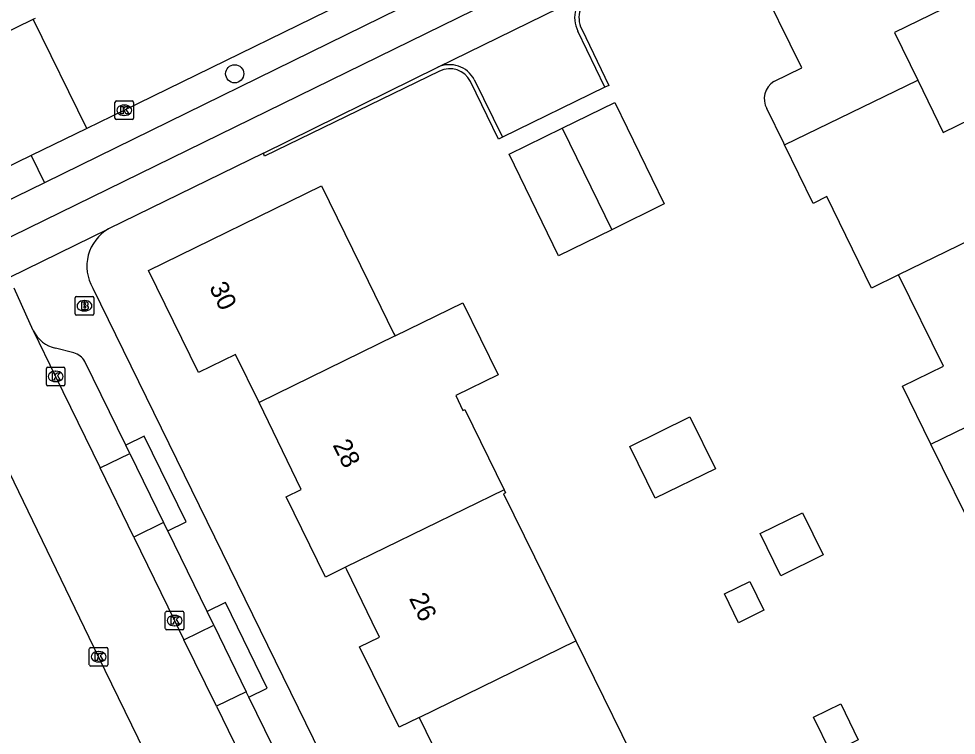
# Model space of a CAD drawing. Extents: x 160457 to 162082, y 388340 to 389736.
# Drawn here: x 160699.9 to 160750.4, y 388767.7 to 388806.3 of the extents above; entities that cross this region are included whole.
import ezdxf

# ---------------------------------------------------------------- set-up
doc = ezdxf.new("R2010")
doc.units = 0
for name, color, linetype in [('IMGEO_Boom', 7, 'Continuous'), ('IMGEO_Brandkraan', 7, 'Continuous'), ('IMGEO_Fietspad_open', 7, 'Continuous'), ('IMGEO_Kolk', 7, 'Continuous'), ('IMGEO_Muur', 7, 'Continuous'), ('IMGEO_Pand', 7, 'Continuous'), ('IMGEO_Pand_nummerreeks', 7, 'Continuous'), ('IMGEO_Parkeervlak_open', 7, 'Continuous'), ('IMGEO_Rijbaan_lokaal_gesloten', 7, 'Continuous'), ('IMGEO_Verkeerseiland_open', 7, 'Continuous'), ('IMGEO_Voetpad_open', 7, 'Continuous')]:
    doc.layers.add(name, color=color, linetype=linetype)

msp = doc.modelspace()

# ---------------------------------------------------------------- linework, layer by layer
at = {"layer": 'IMGEO_Boom'}
msp.add_circle((160711.554, 388803.309), 0.489, dxfattribs=at)
at = {"layer": 'IMGEO_Brandkraan'}
for p, q in [((160703.041, 388791.328), (160703.893, 388791.328)), ((160702.966, 388790.402), (160702.966, 388791.254)), ((160703.454, 388791.108), (160703.479, 388791.108)), ((160703.967, 388791.254), (160703.967, 388790.402)), ((160703.893, 388790.328), (160703.041, 388790.328)), ((160703.477, 388790.548), (160703.452, 388790.548))]:
    msp.add_line(p, q, dxfattribs=at)
for points in [[(160703.041, 388791.328), (160703.893, 388791.328)], [(160702.966, 388790.402), (160702.966, 388791.254)], [(160703.314, 388791.028), (160703.314, 388790.628), (160703.527, 388790.628)], [(160703.545, 388791.028), (160703.314, 388791.028)], [(160703.493, 388790.947), (160703.439, 388790.947), (160703.439, 388790.871)], [(160703.439, 388790.871), (160703.492, 388790.871)], [(160703.501, 388790.795), (160703.439, 388790.795), (160703.439, 388790.714)], [(160703.967, 388791.254), (160703.967, 388790.402)], [(160703.893, 388790.328), (160703.041, 388790.328)], [(160703.439, 388790.714), (160703.501, 388790.714)]]:
    msp.add_lwpolyline(points, dxfattribs=at)
for centre, radius, start, end in [((160703.043, 388791.252), 0.0765, 91.552, 178.448), ((160703.043, 388791.252), 0.0765, 91.552, 178.448), ((160703.891, 388791.252), 0.0765, 1.552, 88.448), ((160703.891, 388791.252), 0.0765, 1.552, 88.448), ((160703.494, 388790.909), 0.0379, 267.8285, 90.9355), ((160703.502, 388790.754), 0.0404, 269.8759, 90.5077), ((160703.549, 388790.883), 0.145, 59.4692, 91.5367), ((160703.574, 388790.93), 0.0922, 285.5137, 58.1501), ((160703.579, 388790.738), 0.105, 301.3115, 78.989), ((160703.043, 388790.404), 0.0765, 181.552, 268.448), ((160703.043, 388790.404), 0.0765, 181.552, 268.448), ((160703.533, 388790.879), 0.251, 268.6676, 293.5347), ((160703.891, 388790.404), 0.0765, 271.552, 358.448), ((160703.891, 388790.404), 0.0765, 271.552, 358.448)]:
    msp.add_arc(centre, radius, start, end, dxfattribs=at)
for centre, major_axis, ratio, start_param, end_param in [((160703.453, 388790.828), (-0.387, 0.002), 0.722429, 4.712389, 7.853982), ((160703.478, 388790.828), (-0.39, 0.002), 0.717154, 1.570796, 4.712389)]:
    msp.add_ellipse(centre, major_axis=major_axis, ratio=ratio, start_param=start_param, end_param=end_param, dxfattribs=at)
at = {"layer": 'IMGEO_Fietspad_open'}
for points in [[(160694.449, 388792.087), (160749.247, 388818.903), (160815.775, 388851.461)], [(160721.36, 388807.285), (160701.311, 388797.443)], [(160701.311, 388797.443), (160693.649, 388793.713)]]:
    msp.add_lwpolyline(points, dxfattribs=at)
at = {"layer": 'IMGEO_Kolk'}
for p, q in [((160705.107, 388800.92), (160705.107, 388801.772)), ((160705.182, 388801.846), (160706.034, 388801.846)), ((160705.595, 388801.626), (160705.62, 388801.626)), ((160706.108, 388801.772), (160706.108, 388800.92)), ((160705.618, 388801.066), (160705.593, 388801.066)), ((160706.034, 388800.846), (160705.182, 388800.846)), ((160701.416, 388786.6), (160701.416, 388787.452)), ((160701.491, 388787.526), (160702.343, 388787.526)), ((160701.904, 388787.306), (160701.929, 388787.306)), ((160702.417, 388787.452), (160702.417, 388786.6)), ((160701.927, 388786.746), (160701.902, 388786.746)), ((160702.343, 388786.526), (160701.491, 388786.526)), ((160707.818, 388773.467), (160707.818, 388774.319)), ((160707.893, 388774.393), (160708.745, 388774.393)), ((160708.306, 388774.173), (160708.331, 388774.173)), ((160708.819, 388774.319), (160708.819, 388773.467)), ((160708.745, 388773.393), (160707.893, 388773.393)), ((160708.329, 388773.613), (160708.304, 388773.613)), ((160703.728, 388771.52), (160703.728, 388772.372)), ((160703.803, 388772.446), (160704.655, 388772.446)), ((160704.216, 388772.226), (160704.241, 388772.226)), ((160704.729, 388772.372), (160704.729, 388771.52)), ((160704.239, 388771.666), (160704.214, 388771.666)), ((160704.655, 388771.446), (160703.803, 388771.446))]:
    msp.add_line(p, q, dxfattribs=at)
for points in [[(160705.107, 388800.92), (160705.107, 388801.772)], [(160705.182, 388801.846), (160706.034, 388801.846)], [(160705.428, 388801.546), (160705.551, 388801.546), (160705.551, 388801.395), (160705.681, 388801.546), (160705.845, 388801.546), (160705.699, 388801.395), (160705.852, 388801.146), (160705.7, 388801.146), (160705.615, 388801.31), (160705.551, 388801.243), (160705.551, 388801.146), (160705.428, 388801.146), (160705.428, 388801.546)], [(160706.108, 388801.772), (160706.108, 388800.92)], [(160706.034, 388800.846), (160705.182, 388800.846)], [(160701.416, 388786.6), (160701.416, 388787.452)], [(160701.491, 388787.526), (160702.343, 388787.526)], [(160702.417, 388787.452), (160702.417, 388786.6)], [(160701.737, 388787.226), (160701.86, 388787.226), (160701.86, 388787.075), (160701.99, 388787.226), (160702.154, 388787.226), (160702.008, 388787.075), (160702.161, 388786.826), (160702.009, 388786.826), (160701.924, 388786.99), (160701.86, 388786.923), (160701.86, 388786.826), (160701.737, 388786.826), (160701.737, 388787.226)], [(160702.343, 388786.526), (160701.491, 388786.526)], [(160707.818, 388773.467), (160707.818, 388774.319)], [(160707.893, 388774.393), (160708.745, 388774.393)], [(160708.819, 388774.319), (160708.819, 388773.467)], [(160708.139, 388774.093), (160708.262, 388774.093), (160708.262, 388773.942), (160708.392, 388774.093), (160708.556, 388774.093), (160708.41, 388773.942), (160708.563, 388773.693), (160708.411, 388773.693), (160708.326, 388773.857), (160708.262, 388773.79), (160708.262, 388773.693), (160708.139, 388773.693), (160708.139, 388774.093)], [(160708.745, 388773.393), (160707.893, 388773.393)], [(160703.728, 388771.52), (160703.728, 388772.372)], [(160703.803, 388772.446), (160704.655, 388772.446)], [(160704.049, 388772.146), (160704.172, 388772.146), (160704.172, 388771.995), (160704.302, 388772.146), (160704.466, 388772.146), (160704.32, 388771.995), (160704.473, 388771.746), (160704.321, 388771.746), (160704.236, 388771.91), (160704.172, 388771.843), (160704.172, 388771.746), (160704.049, 388771.746), (160704.049, 388772.146)], [(160704.729, 388772.372), (160704.729, 388771.52)], [(160704.655, 388771.446), (160703.803, 388771.446)]]:
    msp.add_lwpolyline(points, dxfattribs=at)
for centre, start, end in [((160705.184, 388801.77), 91.552, 178.448), ((160705.184, 388801.77), 91.552, 178.448), ((160706.032, 388801.77), 1.552, 88.448), ((160706.032, 388801.77), 1.552, 88.448), ((160705.184, 388800.922), 181.552, 268.448), ((160705.184, 388800.922), 181.552, 268.448), ((160706.032, 388800.922), 271.552, 358.448), ((160706.032, 388800.922), 271.552, 358.448), ((160701.493, 388787.45), 91.552, 178.448), ((160701.493, 388787.45), 91.552, 178.448), ((160702.341, 388787.45), 1.552, 88.448), ((160702.341, 388787.45), 1.552, 88.448), ((160701.493, 388786.602), 181.552, 268.448), ((160701.493, 388786.602), 181.552, 268.448), ((160702.341, 388786.602), 271.552, 358.448), ((160702.341, 388786.602), 271.552, 358.448), ((160707.895, 388774.317), 91.552, 178.448), ((160707.895, 388774.317), 91.552, 178.448), ((160708.743, 388774.317), 1.552, 88.448), ((160708.743, 388774.317), 1.552, 88.448), ((160707.895, 388773.469), 181.552, 268.448), ((160707.895, 388773.469), 181.552, 268.448), ((160708.743, 388773.469), 271.552, 358.448), ((160708.743, 388773.469), 271.552, 358.448), ((160703.805, 388772.37), 91.552, 178.448), ((160703.805, 388772.37), 91.552, 178.448), ((160704.653, 388772.37), 1.552, 88.448), ((160704.653, 388772.37), 1.552, 88.448), ((160703.805, 388771.522), 181.552, 268.448), ((160703.805, 388771.522), 181.552, 268.448), ((160704.653, 388771.522), 271.552, 358.448), ((160704.653, 388771.522), 271.552, 358.448)]:
    msp.add_arc(centre, 0.0765, start, end, dxfattribs=at)
for centre, major_axis, ratio, start_param, end_param in [((160705.594, 388801.346), (-0.387, 0.002), 0.722429, 4.712389, 7.853982), ((160705.619, 388801.346), (-0.39, 0.002), 0.717154, 1.570796, 4.712389), ((160701.903, 388787.026), (-0.387, 0.002), 0.722429, 4.712389, 7.853982), ((160701.928, 388787.026), (-0.39, 0.002), 0.717154, 1.570796, 4.712389), ((160708.305, 388773.893), (-0.387, 0.002), 0.722429, 4.712389, 7.853982), ((160708.33, 388773.893), (-0.39, 0.002), 0.717154, 1.570796, 4.712389), ((160704.215, 388771.946), (-0.387, 0.002), 0.722429, 4.712389, 7.853982), ((160704.24, 388771.946), (-0.39, 0.002), 0.717154, 1.570796, 4.712389)]:
    msp.add_ellipse(centre, major_axis=major_axis, ratio=ratio, start_param=start_param, end_param=end_param, dxfattribs=at)
at = {"layer": 'IMGEO_Muur'}
for points in [[(160731.478, 388802.588), (160730.022, 388805.61)], [(160730.227, 388805.717), (160731.686, 388802.688), (160731.478, 388802.588)], [(160713.096, 388799.04), (160722.48, 388803.659)], [(160722.579, 388803.451), (160713.158, 388798.869), (160713.096, 388799.04)], [(160725.96, 388799.894), (160725.752, 388799.792), (160724.235, 388802.894)], [(160724.442, 388802.997), (160725.96, 388799.894)]]:
    msp.add_lwpolyline(points, dxfattribs=at)
for centre, radius, start, end in [((160731.373, 388806.321), 1.526, 118.8179, 207.7528), ((160731.374, 388806.321), 1.296, 113.309, 207.7642), ((160723.115, 388802.304), 1.497, 27.5894, 115.1207), ((160723.127, 388802.34), 1.239, 26.5783, 116.2407)]:
    msp.add_arc(centre, radius, start, end, dxfattribs=at)
at = {"layer": 'IMGEO_Pand'}
for points in [[(160740.569, 388802.888), (160742.068, 388803.624), (160739.584, 388808.699), (160748.904, 388813.275), (160751.608, 388807.748), (160747.062, 388805.524), (160748.312, 388802.966)], [(160741.146, 388799.481), (160748.312, 388802.966)], [(160748.312, 388802.966), (160749.688, 388800.152), (160754.231, 388802.38), (160756.066, 388798.639), (160755.5, 388798.362), (160756.237, 388796.855)], [(160729.177, 388800.375), (160732.006, 388801.758), (160734.672, 388796.304), (160731.843, 388794.922)], [(160741.146, 388799.481), (160741.102, 388799.571), (160740.191, 388801.433)], [(160731.843, 388794.922), (160728.981, 388793.523), (160726.316, 388798.977), (160729.177, 388800.375)], [(160729.177, 388800.375), (160729.188, 388800.353), (160731.843, 388794.922)], [(160747.282, 388792.491), (160745.828, 388791.78), (160743.42, 388796.7), (160742.684, 388796.339), (160741.146, 388799.481)], [(160712.86, 388785.62), (160711.598, 388788.209), (160709.605, 388787.231), (160706.912, 388792.72), (160716.215, 388797.285), (160718.734, 388792.152), (160720.105, 388789.358), (160720.181, 388789.204)], [(160756.237, 388796.855), (160747.282, 388792.491)], [(160749.025, 388783.384), (160747.5, 388786.499), (160749.69, 388787.572), (160747.282, 388792.491)], [(160720.181, 388789.204), (160723.83, 388790.991), (160725.725, 388787.11), (160723.444, 388785.996), (160723.835, 388785.197), (160723.943, 388785.25), (160726.058, 388780.921)], [(160720.181, 388789.204), (160712.86, 388785.62)], [(160749.025, 388783.384), (160756.132, 388786.849)], [(160717.517, 388776.76), (160716.438, 388776.234), (160714.317, 388780.552), (160715.134, 388780.953), (160712.86, 388785.62)], [(160734.177, 388780.472), (160732.811, 388783.255), (160736.054, 388784.846), (160737.419, 388782.064), (160734.177, 388780.472)], [(160753.697, 388775.7), (160752.274, 388778.609), (160751.538, 388778.249), (160749.025, 388783.384)], [(160726.058, 388780.921), (160717.517, 388776.76)], [(160726.058, 388780.921), (160726.133, 388780.768), (160726.025, 388780.715), (160729.91, 388772.801)], [(160740.947, 388776.304), (160739.833, 388778.579), (160742.116, 388779.696), (160743.229, 388777.421), (160740.947, 388776.304)], [(160721.479, 388768.685), (160720.4, 388768.158), (160718.267, 388772.472), (160719.342, 388773.004), (160718.953, 388773.806), (160717.586, 388776.619), (160717.517, 388776.76)], [(160738.673, 388773.778), (160737.915, 388775.322), (160739.272, 388775.988), (160740.03, 388774.444), (160738.673, 388773.778)], [(160721.479, 388768.685), (160729.91, 388772.801)], [(160729.91, 388772.801), (160733.875, 388764.725)], [(160745.111, 388767.48), (160743.646, 388766.761), (160742.699, 388768.689), (160744.164, 388769.408), (160745.111, 388767.48)], [(160725.433, 388760.596), (160724.355, 388760.068), (160722.234, 388764.393), (160723.311, 388764.922), (160722.157, 388767.292), (160721.548, 388768.544), (160721.479, 388768.685)]]:
    msp.add_lwpolyline(points, dxfattribs=at)
msp.add_arc((160741.119, 388801.969), 1.071, 120.884, 209.9897, dxfattribs=at)
at = {"layer": 'IMGEO_Parkeervlak_open'}
for points in [[(160731.478, 388802.588), (160725.96, 388799.894)], [(160704.313, 388782.107), (160705.909, 388782.885)], [(160707.724, 388779.167), (160706.127, 388778.388)], [(160708.821, 388772.864), (160710.42, 388773.646)], [(160712.173, 388770.062), (160710.574, 388769.28)]]:
    msp.add_lwpolyline(points, dxfattribs=at)
at = {"layer": 'IMGEO_Rijbaan_lokaal_gesloten'}
for points in [[(160720.692, 388808.751), (160720.422, 388808.602), (160705.59, 388801.342), (160703.586, 388800.369)], [(160686.823, 388799.459), (160697.98, 388804.929), (160700.703, 388806.24)], [(160700.703, 388806.24), (160700.822, 388806.3)], [(160703.586, 388800.369), (160700.703, 388806.24)], [(160703.586, 388800.369), (160700.593, 388798.916)], [(160700.593, 388798.916), (160689.717, 388793.611)], [(160700.706, 388789.491), (160699.687, 388791.776)], [(160761.961, 388654.06), (160761.131, 388655.754), (160751.828, 388674.672), (160744.813, 388689.005), (160736.467, 388706.121), (160728.92, 388721.478), (160721.425, 388736.799), (160714.944, 388750), (160712.441, 388755.098), (160704.23, 388771.946), (160697.898, 388784.974), (160695.603, 388789.801)], [(160700.706, 388789.491), (160701.916, 388787.025), (160704.313, 388782.107)], [(160706.127, 388778.388), (160704.313, 388782.107)], [(160706.127, 388778.388), (160708.318, 388773.893), (160708.821, 388772.864)], [(160710.574, 388769.28), (160708.821, 388772.864)], [(160710.574, 388769.28), (160712.803, 388764.723)]]:
    msp.add_lwpolyline(points, dxfattribs=at)
at = {"layer": 'IMGEO_Verkeerseiland_open'}
msp.add_lwpolyline([(160700.593, 388798.916), (160701.311, 388797.443)], dxfattribs=at)
at = {"layer": 'IMGEO_Voetpad_open'}
for points in [[(160722.48, 388803.659), (160730.637, 388807.658)], [(160713.096, 388799.04), (160704.759, 388794.962)], [(160699.413, 388792.355), (160704.759, 388794.962)], [(160703.918, 388791.781), (160724.364, 388750), (160764.9, 388667.168), (160765.381, 388666.169), (160766.298, 388664.267)], [(160702.893, 388788.291), (160701.916, 388788.539)], [(160705.688, 388783.337), (160703.494, 388787.832)], [(160707.945, 388778.713), (160708.934, 388779.196), (160706.677, 388783.82), (160705.688, 388783.337)], [(160705.909, 388782.885), (160705.688, 388783.337)], [(160705.909, 388782.885), (160707.724, 388779.167)], [(160707.945, 388778.713), (160707.724, 388779.167)], [(160710.062, 388774.377), (160707.945, 388778.713)], [(160712.313, 388769.775), (160713.301, 388770.258), (160711.05, 388774.86), (160710.062, 388774.377)], [(160710.42, 388773.646), (160710.062, 388774.377)], [(160710.42, 388773.646), (160712.173, 388770.062)], [(160712.313, 388769.775), (160712.173, 388770.062)], [(160714.035, 388766.254), (160712.313, 388769.775)]]:
    msp.add_lwpolyline(points, dxfattribs=at)
for centre, radius, start, end in [((160705.9, 388792.959), 2.305, 119.6569, 210.7248), ((160702.316, 388790.293), 1.799, 206.4671, 257.1432), ((160702.648, 388787.347), 0.975, 29.8115, 75.4486)]:
    msp.add_arc(centre, radius, start, end, dxfattribs=at)

# ---------------------------------------------------------------- texts
at = {"layer": 'IMGEO_Pand_nummerreeks'}
for s, rotation, p in [('30', 296.1324, (160710.158, 388791.825)), ('28', 296.4475, (160716.805, 388783.345)), ('26', 296.4475, (160720.915, 388775.082))]:
    msp.add_text(s, height=1, rotation=rotation, dxfattribs=at).set_placement(p)

doc.saveas('drawing.dxf')
